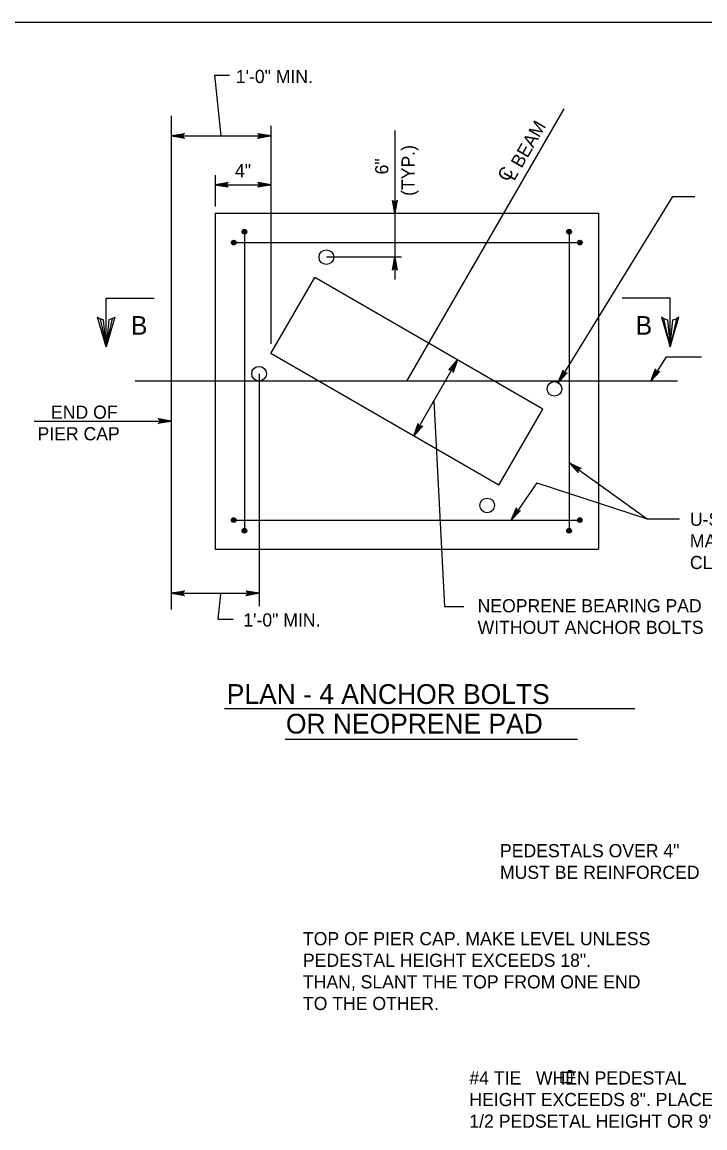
# Model space of a CAD drawing. Extents: x 646165 to 651486, y 296916 to 299292.
# Drawn here: x 650886 to 651041.6, y 298431.3 to 298683.3 of the extents above; entities that cross this region are included whole.
import ezdxf

# ---------------------------------------------------------------- set-up
doc = ezdxf.new("R2010")
doc.units = 0
for name, color, linetype in [('1', 7, 'Continuous'), ('2', 7, 'Continuous'), ('50', 7, 'Continuous'), ('51', 7, 'Continuous'), ('52', 7, 'Continuous'), ('53', 7, 'Continuous'), ('54', 7, 'Continuous'), ('55', 7, 'Continuous')]:
    doc.layers.add(name, color=color, linetype=linetype)

msp = doc.modelspace()

# ---------------------------------------------------------------- linework, layer by layer
at = {"layer": '1'}
for p, q in [((650905.15, 298620.34), (650916.07, 298620.34)), ((650905.15, 298609.27), (650905.15, 298620.34)), ((651033.68, 298620.34), (651022.75, 298620.34)), ((651033.68, 298609.27), (651033.68, 298620.34))]:
    msp.add_line(p, q, dxfattribs=at)
for points in [[(650906.62, 298615.69), (650905.77, 298615.46), (650905.15, 298609.27), (650906.62, 298615.69), (650907.14, 298616.02), (650905.15, 298609.27), (650904.59, 298615.45), (650903.76, 298615.68), (650905.15, 298609.27), (650903.2, 298616.02), (650903.76, 298615.68)], [(651032.21, 298615.69), (651033.05, 298615.46), (651033.68, 298609.27), (651032.21, 298615.69), (651031.69, 298616.02), (651033.68, 298609.27), (651034.24, 298615.45), (651035.07, 298615.68), (651033.68, 298609.27), (651035.63, 298616.02), (651035.07, 298615.68)]]:
    msp.add_lwpolyline(points, dxfattribs=at)
at = {"layer": '2'}
msp.add_line((650670.59, 298683.25), (651456.59, 298683.25), dxfattribs=at)
at = {"layer": '50'}
for p, q in [((650973.65, 298601.42), (651009.5, 298663.52)), ((650972.46, 298629.7), (650955.33, 298629.7)), ((650940, 298603.14), (650940, 298550.22)), ((651035.33, 298601.42), (650911.77, 298601.42))]:
    msp.add_line(p, q, dxfattribs=at)
at = {"layer": '51'}
for p, q in [((650920, 298661.92), (650920, 298549.45)), ((650930, 298639.7), (651017.29, 298639.7)), ((650930, 298639.7), (650930, 298563.14)), ((651017.29, 298639.7), (651017.29, 298563.14)), ((650930, 298563.14), (651017.29, 298563.14))]:
    msp.add_line(p, q, dxfattribs=at)
at = {"layer": '52'}
for p, q in [((650929.86, 298671.14), (650933.29, 298671.14)), ((650929.86, 298671.14), (650931.26, 298657.33)), ((650920, 298657.33), (650942.67, 298657.33)), ((650942.67, 298659.59), (650942.67, 298609.94)), ((650970.92, 298658.58), (650970.92, 298624.6)), ((650930, 298648.35), (650930, 298641.22)), ((650930, 298646.21), (650942.67, 298646.21)), ((651034.18, 298643.52), (651008.17, 298601.12)), ((651034.18, 298643.52), (651039.24, 298643.52)), ((651032.76, 298607.03), (651029.22, 298601.42)), ((651032.76, 298607.03), (651040.78, 298607.03)), ((650975.23, 298588.96), (650985.23, 298606.28)), ((650979.84, 298596.94), (650982.24, 298550.13)), ((650888.75, 298592.37), (650920, 298592.37)), ((651010.63, 298582.86), (651028.39, 298570.1)), ((651003.26, 298578.31), (650997.39, 298569.81)), ((651003.26, 298578.31), (651028.39, 298570.1)), ((651028.39, 298570.1), (651035.74, 298570.1)), ((650920, 298553.14), (650940, 298553.14)), ((650930.68, 298547.23), (650931.26, 298552.93)), ((650982.24, 298550.13), (650986.68, 298550.13)), ((650930.68, 298547.23), (650934.11, 298547.23))]:
    msp.add_line(p, q, dxfattribs=at)
for points in [[(650920, 298657.33), (650922.98, 298657.89), (650922.87, 298657.81), (650922.75, 298657.73), (650922.69, 298657.63), (650922.63, 298657.53), (650922.62, 298657.43), (650922.6, 298657.33), (650922.62, 298657.23), (650922.63, 298657.13), (650922.69, 298657.03), (650922.75, 298656.93), (650922.87, 298656.85), (650922.98, 298656.77), (650920, 298657.33), (650922.87, 298656.85), (650922.75, 298656.93), (650920, 298657.33), (650922.69, 298657.03), (650922.63, 298657.13), (650920, 298657.33), (650922.62, 298657.23), (650922.6, 298657.33), (650920, 298657.33), (650922.62, 298657.43), (650922.63, 298657.53), (650920, 298657.33), (650922.69, 298657.63), (650922.75, 298657.73), (650920, 298657.33), (650922.87, 298657.81)], [(650942.67, 298657.33), (650939.68, 298656.77), (650939.8, 298656.85), (650939.91, 298656.93), (650939.97, 298657.03), (650940.03, 298657.13), (650940.05, 298657.23), (650940.07, 298657.33), (650940.05, 298657.43), (650940.03, 298657.53), (650939.97, 298657.63), (650939.91, 298657.73), (650939.8, 298657.81), (650939.68, 298657.89), (650942.67, 298657.33), (650939.8, 298657.81), (650939.91, 298657.73), (650942.67, 298657.33), (650939.97, 298657.63), (650940.03, 298657.53), (650942.67, 298657.33), (650940.05, 298657.43), (650940.07, 298657.33), (650942.67, 298657.33), (650940.05, 298657.23), (650940.03, 298657.13), (650942.67, 298657.33), (650939.97, 298657.03), (650939.91, 298656.93), (650942.67, 298657.33), (650939.8, 298656.85)], [(650930, 298646.21), (650932.98, 298646.77), (650932.87, 298646.69), (650932.75, 298646.61), (650932.69, 298646.51), (650932.63, 298646.41), (650932.62, 298646.31), (650932.6, 298646.21), (650932.62, 298646.11), (650932.63, 298646.01), (650932.69, 298645.91), (650932.75, 298645.81), (650932.87, 298645.73), (650932.98, 298645.65), (650930, 298646.21), (650932.87, 298645.73), (650932.75, 298645.81), (650930, 298646.21), (650932.69, 298645.91), (650932.63, 298646.01), (650930, 298646.21), (650932.62, 298646.11), (650932.6, 298646.21), (650930, 298646.21), (650932.62, 298646.31), (650932.63, 298646.41), (650930, 298646.21), (650932.69, 298646.51), (650932.75, 298646.61), (650930, 298646.21), (650932.87, 298646.69)], [(650942.67, 298646.21), (650939.68, 298645.65), (650939.8, 298645.73), (650939.91, 298645.81), (650939.97, 298645.91), (650940.03, 298646.01), (650940.05, 298646.11), (650940.07, 298646.21), (650940.05, 298646.31), (650940.03, 298646.41), (650939.97, 298646.51), (650939.91, 298646.61), (650939.8, 298646.69), (650939.68, 298646.77), (650942.67, 298646.21), (650939.8, 298646.69), (650939.91, 298646.61), (650942.67, 298646.21), (650939.97, 298646.51), (650940.03, 298646.41), (650942.67, 298646.21), (650940.05, 298646.31), (650940.07, 298646.21), (650942.67, 298646.21), (650940.05, 298646.11), (650940.03, 298646.01), (650942.67, 298646.21), (650939.97, 298645.91), (650939.91, 298645.81), (650942.67, 298646.21), (650939.8, 298645.73)], [(650970.92, 298639.7), (650970.36, 298642.68), (650970.44, 298642.57), (650970.52, 298642.45), (650970.62, 298642.39), (650970.72, 298642.34), (650970.82, 298642.32), (650970.92, 298642.3), (650971.02, 298642.32), (650971.12, 298642.34), (650971.22, 298642.39), (650971.32, 298642.45), (650971.39, 298642.57), (650971.47, 298642.68), (650970.92, 298639.7), (650971.39, 298642.57), (650971.32, 298642.45), (650970.92, 298639.7), (650971.22, 298642.39), (650971.12, 298642.34), (650970.92, 298639.7), (650971.02, 298642.32), (650970.92, 298642.3), (650970.92, 298639.7), (650970.82, 298642.32), (650970.72, 298642.34), (650970.92, 298639.7), (650970.62, 298642.39), (650970.52, 298642.45), (650970.92, 298639.7), (650970.44, 298642.57)], [(650970.92, 298629.7), (650971.47, 298626.72), (650971.39, 298626.83), (650971.32, 298626.95), (650971.22, 298627.01), (650971.12, 298627.07), (650971.02, 298627.08), (650970.92, 298627.1), (650970.82, 298627.08), (650970.72, 298627.07), (650970.62, 298627.01), (650970.52, 298626.95), (650970.44, 298626.83), (650970.36, 298626.72), (650970.92, 298629.7), (650970.44, 298626.83), (650970.52, 298626.95), (650970.92, 298629.7), (650970.62, 298627.01), (650970.72, 298627.07), (650970.92, 298629.7), (650970.82, 298627.08), (650970.92, 298627.1), (650970.92, 298629.7), (650971.02, 298627.08), (650971.12, 298627.07), (650970.92, 298629.7), (650971.22, 298627.01), (650971.32, 298626.95), (650970.92, 298629.7), (650971.39, 298626.83)], [(650985.23, 298606.28), (650984.22, 298603.42), (650984.21, 298603.56), (650984.2, 298603.7), (650984.14, 298603.8), (650984.08, 298603.9), (650984.01, 298603.97), (650983.93, 298604.03), (650983.83, 298604.07), (650983.74, 298604.1), (650983.62, 298604.1), (650983.51, 298604.1), (650983.38, 298604.04), (650983.25, 298603.98), (650985.23, 298606.28), (650983.38, 298604.04), (650983.51, 298604.1), (650985.23, 298606.28), (650983.62, 298604.1), (650983.74, 298604.1), (650985.23, 298606.28), (650983.83, 298604.07), (650983.93, 298604.03), (650985.23, 298606.28), (650984.01, 298603.97), (650984.08, 298603.9), (650985.23, 298606.28), (650984.14, 298603.8), (650984.2, 298603.7), (650985.23, 298606.28), (650984.21, 298603.56)], [(651008.17, 298601.12), (651009.25, 298603.96), (651009.26, 298603.82), (651009.26, 298603.68), (651009.32, 298603.57), (651009.37, 298603.47), (651009.45, 298603.4), (651009.53, 298603.34), (651009.62, 298603.3), (651009.71, 298603.26), (651009.83, 298603.26), (651009.95, 298603.26), (651010.07, 298603.32), (651010.2, 298603.37), (651008.17, 298601.12), (651010.07, 298603.32), (651009.95, 298603.26), (651008.17, 298601.12), (651009.83, 298603.26), (651009.71, 298603.26), (651008.17, 298601.12), (651009.62, 298603.3), (651009.53, 298603.34), (651008.17, 298601.12), (651009.45, 298603.4), (651009.37, 298603.47), (651008.17, 298601.12), (651009.32, 298603.57), (651009.26, 298603.68), (651008.17, 298601.12), (651009.26, 298603.82)], [(651029.22, 298601.42), (651030.34, 298604.24), (651030.34, 298604.1), (651030.35, 298603.96), (651030.4, 298603.86), (651030.46, 298603.76), (651030.53, 298603.69), (651030.61, 298603.62), (651030.7, 298603.58), (651030.79, 298603.54), (651030.91, 298603.54), (651031.03, 298603.54), (651031.15, 298603.59), (651031.28, 298603.65), (651029.22, 298601.42), (651031.15, 298603.59), (651031.03, 298603.54), (651029.22, 298601.42), (651030.91, 298603.54), (651030.79, 298603.54), (651029.22, 298601.42), (651030.7, 298603.58), (651030.61, 298603.62), (651029.22, 298601.42), (651030.53, 298603.69), (651030.46, 298603.76), (651029.22, 298601.42), (651030.4, 298603.86), (651030.35, 298603.96), (651029.22, 298601.42), (651030.34, 298604.1)], [(650920, 298592.37), (650917.02, 298591.81), (650917.13, 298591.89), (650917.25, 298591.97), (650917.31, 298592.07), (650917.36, 298592.17), (650917.38, 298592.27), (650917.4, 298592.37), (650917.38, 298592.47), (650917.36, 298592.57), (650917.31, 298592.67), (650917.25, 298592.77), (650917.13, 298592.85), (650917.02, 298592.93), (650920, 298592.37), (650917.13, 298592.85), (650917.25, 298592.77), (650920, 298592.37), (650917.31, 298592.67), (650917.36, 298592.57), (650920, 298592.37), (650917.38, 298592.47), (650917.4, 298592.37), (650920, 298592.37), (650917.38, 298592.27), (650917.36, 298592.17), (650920, 298592.37), (650917.31, 298592.07), (650917.25, 298591.97), (650920, 298592.37), (650917.13, 298591.89)], [(650975.23, 298588.96), (650976.24, 298591.82), (650976.25, 298591.69), (650976.26, 298591.55), (650976.32, 298591.44), (650976.37, 298591.34), (650976.45, 298591.28), (650976.53, 298591.21), (650976.62, 298591.18), (650976.72, 298591.14), (650976.84, 298591.14), (650976.95, 298591.15), (650977.08, 298591.21), (650977.2, 298591.27), (650975.23, 298588.96), (650977.08, 298591.21), (650976.95, 298591.15), (650975.23, 298588.96), (650976.84, 298591.14), (650976.72, 298591.14), (650975.23, 298588.96), (650976.62, 298591.18), (650976.53, 298591.21), (650975.23, 298588.96), (650976.45, 298591.28), (650976.37, 298591.34), (650975.23, 298588.96), (650976.32, 298591.44), (650976.26, 298591.55), (650975.23, 298588.96), (650976.25, 298591.69)], [(651010.63, 298582.86), (651013.38, 298581.58), (651013.24, 298581.58), (651013.1, 298581.58), (651012.99, 298581.54), (651012.88, 298581.49), (651012.81, 298581.42), (651012.74, 298581.35), (651012.69, 298581.26), (651012.65, 298581.16), (651012.64, 298581.05), (651012.63, 298580.93), (651012.68, 298580.8), (651012.72, 298580.67), (651010.63, 298582.86), (651012.68, 298580.8), (651012.63, 298580.93), (651010.63, 298582.86), (651012.64, 298581.05), (651012.65, 298581.16), (651010.63, 298582.86), (651012.69, 298581.26), (651012.74, 298581.35), (651010.63, 298582.86), (651012.81, 298581.42), (651012.88, 298581.49), (651010.63, 298582.86), (651012.99, 298581.54), (651013.1, 298581.58), (651010.63, 298582.86), (651013.24, 298581.58)], [(650997.39, 298569.81), (650998.62, 298572.58), (650998.62, 298572.44), (650998.62, 298572.3), (650998.67, 298572.2), (650998.72, 298572.09), (650998.79, 298572.02), (650998.87, 298571.95), (650998.96, 298571.91), (650999.05, 298571.86), (650999.17, 298571.86), (650999.28, 298571.85), (650999.41, 298571.9), (650999.54, 298571.95), (650997.39, 298569.81), (650999.41, 298571.9), (650999.28, 298571.85), (650997.39, 298569.81), (650999.17, 298571.86), (650999.05, 298571.86), (650997.39, 298569.81), (650998.96, 298571.91), (650998.87, 298571.95), (650997.39, 298569.81), (650998.79, 298572.02), (650998.72, 298572.09), (650997.39, 298569.81), (650998.67, 298572.2), (650998.62, 298572.3), (650997.39, 298569.81), (650998.62, 298572.44)], [(650920, 298553.14), (650922.98, 298553.7), (650922.87, 298553.62), (650922.75, 298553.54), (650922.69, 298553.44), (650922.63, 298553.34), (650922.62, 298553.24), (650922.6, 298553.14), (650922.62, 298553.04), (650922.63, 298552.94), (650922.69, 298552.84), (650922.75, 298552.74), (650922.87, 298552.66), (650922.98, 298552.58), (650920, 298553.14), (650922.87, 298552.66), (650922.75, 298552.74), (650920, 298553.14), (650922.69, 298552.84), (650922.63, 298552.94), (650920, 298553.14), (650922.62, 298553.04), (650922.6, 298553.14), (650920, 298553.14), (650922.62, 298553.24), (650922.63, 298553.34), (650920, 298553.14), (650922.69, 298553.44), (650922.75, 298553.54), (650920, 298553.14), (650922.87, 298553.62)], [(650940, 298553.14), (650937.02, 298552.58), (650937.13, 298552.66), (650937.25, 298552.74), (650937.31, 298552.84), (650937.36, 298552.94), (650937.38, 298553.04), (650937.4, 298553.14), (650937.38, 298553.24), (650937.36, 298553.34), (650937.31, 298553.44), (650937.25, 298553.54), (650937.13, 298553.62), (650937.02, 298553.7), (650940, 298553.14), (650937.13, 298553.62), (650937.25, 298553.54), (650940, 298553.14), (650937.31, 298553.44), (650937.36, 298553.34), (650940, 298553.14), (650937.38, 298553.24), (650937.4, 298553.14), (650940, 298553.14), (650937.38, 298553.04), (650937.36, 298552.94), (650940, 298553.14), (650937.31, 298552.84), (650937.25, 298552.74), (650940, 298553.14), (650937.13, 298552.66)]]:
    msp.add_lwpolyline(points, dxfattribs=at)
at = {"layer": '53'}
for p, q in [((650932.13, 298526.91), (651025.63, 298526.91)), ((650945.96, 298519.91), (651012.56, 298519.91)), ((651008.81, 298441.63), (651008.81, 298444.03)), ((651008.81, 298444.03), (651011.61, 298444.03)), ((651010.41, 298444.43), (651011.21, 298444.43)), ((651011.21, 298444.43), (651011.21, 298441.63)), ((651011.61, 298444.03), (651011.61, 298443.23)), ((651011.21, 298441.63), (651008.81, 298441.63))]:
    msp.add_line(p, q, dxfattribs=at)
at = {"layer": '54'}
for p, q in [((650936.67, 298635.48), (650936.67, 298567.36)), ((651010.63, 298635.48), (651010.63, 298567.36)), ((650934.22, 298633.03), (651013.07, 298633.03)), ((650934.22, 298569.81), (651013.07, 298569.81))]:
    msp.add_line(p, q, dxfattribs=at)
for centre, radius in [((650936.67, 298635.48), 0.533), ((650936.67, 298635.48), 0.4), ((650936.67, 298635.48), 0.267), ((650936.67, 298635.48), 0.133), ((651010.63, 298635.48), 0.533), ((651010.63, 298635.48), 0.4), ((651010.63, 298635.48), 0.267), ((651010.63, 298635.48), 0.133), ((650934.22, 298633.03), 0.533), ((650934.22, 298633.03), 0.4), ((650934.22, 298633.03), 0.267), ((650934.22, 298633.03), 0.133), ((651013.07, 298633.03), 0.533), ((651013.07, 298633.03), 0.4), ((651013.07, 298633.03), 0.267), ((651013.07, 298633.03), 0.133), ((650934.22, 298569.81), 0.533), ((650934.22, 298569.81), 0.4), ((650934.22, 298569.81), 0.267), ((650934.22, 298569.81), 0.133), ((651013.07, 298569.81), 0.533), ((651013.07, 298569.81), 0.4), ((651013.07, 298569.81), 0.267), ((651013.07, 298569.81), 0.133), ((650936.67, 298567.36), 0.533), ((650936.67, 298567.36), 0.4), ((650936.67, 298567.36), 0.267), ((650936.67, 298567.36), 0.133), ((651010.63, 298567.36), 0.533), ((651010.63, 298567.36), 0.4), ((651010.63, 298567.36), 0.267), ((651010.63, 298567.36), 0.133)]:
    msp.add_circle(centre, radius, dxfattribs=at)
at = {"layer": '55'}
for p, q in [((650942.67, 298607.76), (650952.67, 298625.08)), ((651004.63, 298595.08), (650952.67, 298625.08)), ((650994.63, 298577.76), (650942.67, 298607.76)), ((650994.63, 298577.76), (651004.63, 298595.08))]:
    msp.add_line(p, q, dxfattribs=at)
for centre in [(650955.33, 298629.7), (650940, 298603.14), (651007.29, 298599.7), (650991.96, 298573.14)]:
    msp.add_circle(centre, 1.67, dxfattribs=at)

# ---------------------------------------------------------------- texts
at = {"layer": '1'}
for p in [(650910.79, 298612.05), (651025.77, 298612.05)]:
    msp.add_text('B', height=4.23, dxfattribs=at).set_placement(p)
at = {"layer": '53'}
for s, height, p in [('1\'-0" MIN.', 3, (650934.7, 298669.37)), ('4"', 3, (650934.51, 298647.91)), ('END OF', 3, (650892.6, 298592.89)), ('PIER CAP', 3, (650889.53, 298587.97)), ('U-SHAPED #5 @ 12"', 3, (651038.15, 298568.48)), ('MAX. SPA. PLACE TO', 3, (651038.15, 298563.56)), ('CLEAR ANCHOR BOLTS', 3, (651038.15, 298558.64)), ('NEOPRENE BEARING PAD', 3, (650989.78, 298548.79)), ('1\'-0" MIN.', 3, (650936.41, 298545.55)), ('WITHOUT ANCHOR BOLTS', 3, (650989.78, 298543.87)), ('PLAN - 4 ANCHOR BOLTS', 4.5, (650932.64, 298527.92)), ('OR NEOPRENE PAD', 4.5, (650946.12, 298521.17)), ('PEDESTALS OVER 4"', 3, (650994.88, 298492.98)), ('MUST BE REINFORCED', 3, (650994.88, 298488.06)), ('TOP OF PIER CAP. MAKE LEVEL UNLESS', 3, (650949.99, 298472.94)), ('PEDESTAL HEIGHT EXCEEDS 18".', 3, (650949.99, 298468.02)), ('THAN, SLANT THE TOP FROM ONE END', 3, (650949.99, 298463.1)), ('TO THE OTHER.', 3, (650949.99, 298458.18)), ('#4 TIE   WHEN PEDESTAL', 3, (650987.91, 298441.21)), ('HEIGHT EXCEEDS 8". PLACE AT', 3, (650987.91, 298436.29)), ('1/2 PEDSETAL HEIGHT OR 9" SPA.', 3, (650987.91, 298431.37))]:
    msp.add_text(s, height=height, dxfattribs=at).set_placement(p)
for s, rotation, p in [('L BEAM', 60, (650998.11, 298646.91)), ('(TYP.)', 90, (650975.44, 298643.66)), ('6"', 90, (650969.44, 298648.55)), ('C', 60, (650996.72, 298646.7))]:
    msp.add_text(s, height=3, rotation=rotation, dxfattribs=at).set_placement(p)

doc.saveas('drawing.dxf')
